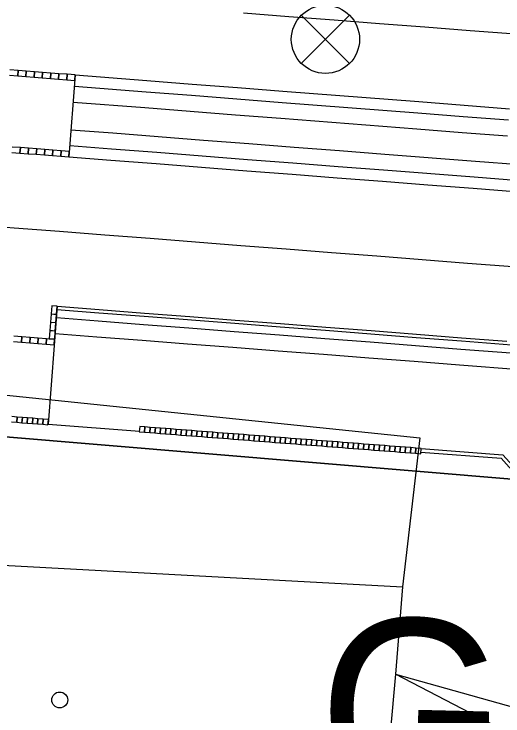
# Model space of a CAD drawing. Extents: x -670359 to -668019, y -978807 to -976674.
# Drawn here: x -669511.49 to -669500.74, y -977153.43 to -977137.97 of the extents above; entities that cross this region are included whole.
import ezdxf

# ---------------------------------------------------------------- set-up
doc = ezdxf.new("R2010")
doc.units = 0
for name, color, linetype in [('Hranice parcel', 7, 'Continuous'), ('SO 01-86-01', 7, 'Continuous'), ('SO 11-10-01', 7, 'Continuous'), ('SO 11-12-01', 7, 'Continuous'), ('SO 11-12-02', 7, 'Continuous'), ('Vnitřní kresba', 7, 'Continuous'), ('Značky budov', 7, 'Continuous'), ('Značky kultur', 7, 'Continuous'), ('ŽBP', 7, 'Continuous')]:
    doc.layers.add(name, color=color, linetype=linetype)

msp = doc.modelspace()

# ---------------------------------------------------------------- linework, layer by layer
at = {"layer": 'Hranice parcel'}
for points in [[(-669517.13, -977145.8), (-669502.57, -977147.31)], [(-669502.57, -977147.31), (-669502.95, -977150.59)], [(-669502.95, -977150.59), (-669503.1, -977152.51)], [(-669503.1, -977152.51), (-669504, -977162.42)]]:
    msp.add_lwpolyline(points, dxfattribs=at)
at = {"layer": 'SO 01-86-01'}
for p, q in [((-669505.175, -977138), (-669504.114, -977139.061)), ((-669504.114, -977138), (-669505.175, -977139.061)), ((-669504.645, -977139.281), (-669504.645, -977139.281)), ((-669445.341, -977152.857), (-669517.763, -977146.78)), ((-669445.341, -977152.857), (-669517.763, -977146.78)), ((-669443.485, -977152.976), (-669517.763, -977146.78))]:
    msp.add_line(p, q, dxfattribs=at)
msp.add_circle((-669504.645, -977138.531), 0.75, dxfattribs=at)
at = {"layer": 'SO 11-10-01'}
for p, q in [((-669506.449, -977137.947), (-669505.452, -977138.025)), ((-669505.452, -977138.025), (-669504.455, -977138.103)), ((-669504.455, -977138.103), (-669503.458, -977138.18)), ((-669503.458, -977138.18), (-669502.461, -977138.258)), ((-669502.461, -977138.258), (-669501.464, -977138.335)), ((-669501.464, -977138.335), (-669500.467, -977138.413)), ((-669512.487, -977142.603), (-669511.49, -977142.68)), ((-669511.49, -977142.68), (-669510.493, -977142.758)), ((-669510.493, -977142.758), (-669509.496, -977142.836)), ((-669509.496, -977142.836), (-669508.499, -977142.913)), ((-669508.499, -977142.913), (-669507.502, -977142.991)), ((-669507.502, -977142.991), (-669506.505, -977143.069)), ((-669506.505, -977143.069), (-669505.508, -977143.146)), ((-669505.508, -977143.146), (-669504.511, -977143.224)), ((-669504.511, -977143.224), (-669503.514, -977143.301)), ((-669503.514, -977143.301), (-669502.517, -977143.379)), ((-669502.517, -977143.379), (-669501.52, -977143.457)), ((-669501.52, -977143.457), (-669500.523, -977143.534))]:
    msp.add_line(p, q, dxfattribs=at)
at = {"layer": 'SO 11-12-01'}
for p, q in [((-669511.593, -977139.322), (-669511.414, -977139.336)), ((-669511.404, -977139.217), (-669511.584, -977139.203)), ((-669511.404, -977139.217), (-669511.414, -977139.336)), ((-669511.414, -977139.336), (-669511.404, -977139.217)), ((-669511.225, -977139.231), (-669511.404, -977139.217)), ((-669511.225, -977139.231), (-669511.234, -977139.35)), ((-669511.234, -977139.35), (-669511.225, -977139.231)), ((-669511.045, -977139.245), (-669511.225, -977139.231)), ((-669511.045, -977139.245), (-669511.055, -977139.364)), ((-669511.055, -977139.364), (-669511.045, -977139.245)), ((-669510.866, -977139.259), (-669511.045, -977139.245)), ((-669510.866, -977139.259), (-669510.875, -977139.378)), ((-669510.875, -977139.378), (-669510.866, -977139.259)), ((-669510.686, -977139.273), (-669510.866, -977139.259)), ((-669510.686, -977139.273), (-669510.696, -977139.392)), ((-669510.696, -977139.392), (-669510.686, -977139.273)), ((-669510.507, -977139.287), (-669510.686, -977139.273)), ((-669510.507, -977139.287), (-669510.516, -977139.406)), ((-669510.516, -977139.406), (-669510.507, -977139.287)), ((-669510.327, -977139.3), (-669510.507, -977139.287)), ((-669510.327, -977139.3), (-669510.337, -977139.42)), ((-669510.337, -977139.42), (-669510.327, -977139.3)), ((-669510.148, -977139.314), (-669510.327, -977139.3)), ((-669510.148, -977139.314), (-669510.288, -977141.119)), ((-669510.157, -977139.434), (-669510.148, -977139.314)), ((-669510.148, -977139.314), (-669508.571, -977139.437)), ((-669511.414, -977139.336), (-669511.234, -977139.35)), ((-669511.234, -977139.35), (-669511.055, -977139.364)), ((-669511.055, -977139.364), (-669510.875, -977139.378)), ((-669510.875, -977139.378), (-669510.696, -977139.392)), ((-669510.696, -977139.392), (-669510.516, -977139.406)), ((-669510.516, -977139.406), (-669510.337, -977139.42)), ((-669510.337, -977139.42), (-669510.157, -977139.434)), ((-669508.571, -977139.437), (-669507.574, -977139.515)), ((-669510.167, -977139.564), (-669508.591, -977139.686)), ((-669507.574, -977139.515), (-669506.577, -977139.592)), ((-669506.577, -977139.592), (-669505.58, -977139.67)), ((-669508.591, -977139.686), (-669507.594, -977139.764)), ((-669507.594, -977139.764), (-669506.597, -977139.842)), ((-669505.58, -977139.67), (-669502.589, -977139.903)), ((-669510.195, -977139.913), (-669508.618, -977140.035)), ((-669506.597, -977139.842), (-669505.6, -977139.919)), ((-669505.6, -977139.919), (-669502.609, -977140.152)), ((-669502.589, -977139.903), (-669501.592, -977139.98)), ((-669508.618, -977140.035), (-669507.621, -977140.113)), ((-669501.592, -977139.98), (-669500.595, -977140.058)), ((-669507.621, -977140.113), (-669506.624, -977140.191)), ((-669506.624, -977140.191), (-669505.627, -977140.268)), ((-669502.609, -977140.152), (-669501.612, -977140.23)), ((-669501.612, -977140.23), (-669500.615, -977140.307)), ((-669505.627, -977140.268), (-669502.636, -977140.501)), ((-669510.242, -977140.521), (-669509.321, -977140.592)), ((-669502.636, -977140.501), (-669501.639, -977140.579)), ((-669509.321, -977140.592), (-669508.324, -977140.67)), ((-669508.324, -977140.67), (-669507.327, -977140.748)), ((-669501.639, -977140.579), (-669500.642, -977140.656)), ((-669510.269, -977140.87), (-669509.348, -977140.941)), ((-669507.327, -977140.748), (-669506.33, -977140.825)), ((-669506.33, -977140.825), (-669505.333, -977140.903)), ((-669511.545, -977141.021), (-669511.365, -977141.035)), ((-669511.356, -977140.916), (-669511.535, -977140.902)), ((-669511.356, -977140.916), (-669511.365, -977141.035)), ((-669511.365, -977141.035), (-669511.356, -977140.916)), ((-669511.176, -977140.93), (-669511.356, -977140.916)), ((-669511.176, -977140.93), (-669511.186, -977141.049)), ((-669511.186, -977141.049), (-669511.176, -977140.93)), ((-669510.997, -977140.943), (-669511.176, -977140.93)), ((-669510.997, -977140.943), (-669511.006, -977141.063)), ((-669511.006, -977141.063), (-669510.997, -977140.943)), ((-669510.818, -977140.957), (-669510.997, -977140.943)), ((-669510.818, -977140.957), (-669510.827, -977141.077)), ((-669510.827, -977141.077), (-669510.818, -977140.957)), ((-669510.638, -977140.971), (-669510.818, -977140.957)), ((-669510.638, -977140.971), (-669510.647, -977141.091)), ((-669510.647, -977141.091), (-669510.638, -977140.971)), ((-669510.459, -977140.985), (-669510.638, -977140.971)), ((-669510.459, -977140.985), (-669510.468, -977141.105)), ((-669510.468, -977141.105), (-669510.459, -977140.985)), ((-669510.279, -977140.999), (-669510.459, -977140.985)), ((-669510.288, -977141.119), (-669510.279, -977140.999)), ((-669509.348, -977140.941), (-669508.351, -977141.019)), ((-669508.351, -977141.019), (-669507.354, -977141.097)), ((-669505.333, -977140.903), (-669504.336, -977140.981)), ((-669504.336, -977140.981), (-669503.339, -977141.058)), ((-669511.365, -977141.035), (-669511.186, -977141.049)), ((-669511.186, -977141.049), (-669511.006, -977141.063)), ((-669511.006, -977141.063), (-669510.827, -977141.077)), ((-669510.827, -977141.077), (-669510.647, -977141.091)), ((-669510.647, -977141.091), (-669510.468, -977141.105)), ((-669510.468, -977141.105), (-669510.288, -977141.119)), ((-669510.288, -977141.119), (-669509.368, -977141.191)), ((-669507.354, -977141.097), (-669506.357, -977141.174)), ((-669506.357, -977141.174), (-669505.36, -977141.252)), ((-669503.339, -977141.058), (-669501.345, -977141.213)), ((-669509.368, -977141.191), (-669508.371, -977141.268)), ((-669508.371, -977141.268), (-669507.374, -977141.346)), ((-669505.36, -977141.252), (-669504.363, -977141.329)), ((-669504.363, -977141.329), (-669503.366, -977141.407)), ((-669501.345, -977141.213), (-669500.348, -977141.291)), ((-669507.374, -977141.346), (-669506.377, -977141.424)), ((-669506.377, -977141.424), (-669505.38, -977141.501)), ((-669503.366, -977141.407), (-669501.372, -977141.562)), ((-669505.38, -977141.501), (-669504.383, -977141.579)), ((-669504.383, -977141.579), (-669503.386, -977141.656)), ((-669501.372, -977141.562), (-669500.375, -977141.64)), ((-669503.386, -977141.656), (-669502.389, -977141.734)), ((-669502.389, -977141.734), (-669501.392, -977141.812)), ((-669501.392, -977141.812), (-669500.395, -977141.889)), ((-669510.545, -977144.409), (-669510.747, -977147.008)), ((-669510.664, -977144.4), (-669510.678, -977144.579)), ((-669510.545, -977144.409), (-669510.664, -977144.4)), ((-669510.559, -977144.589), (-669510.545, -977144.409)), ((-669510.545, -977144.409), (-669509.624, -977144.481)), ((-669510.678, -977144.579), (-669510.559, -977144.589)), ((-669510.55, -977144.479), (-669509.629, -977144.551)), ((-669509.629, -977144.551), (-669508.632, -977144.628)), ((-669509.624, -977144.481), (-669508.627, -977144.558)), ((-669508.627, -977144.558), (-669507.63, -977144.636)), ((-669510.678, -977144.582), (-669510.692, -977144.761)), ((-669510.559, -977144.591), (-669510.678, -977144.582)), ((-669510.573, -977144.77), (-669510.559, -977144.591)), ((-669510.564, -977144.658), (-669509.643, -977144.73)), ((-669509.643, -977144.73), (-669508.646, -977144.808)), ((-669508.632, -977144.628), (-669506.638, -977144.783)), ((-669507.63, -977144.636), (-669506.633, -977144.714)), ((-669506.633, -977144.714), (-669505.636, -977144.791)), ((-669510.693, -977144.764), (-669510.707, -977144.943)), ((-669510.573, -977144.773), (-669510.693, -977144.764)), ((-669510.692, -977144.761), (-669510.573, -977144.77)), ((-669510.587, -977144.952), (-669510.573, -977144.773)), ((-669508.646, -977144.808), (-669507.649, -977144.885)), ((-669507.649, -977144.885), (-669506.652, -977144.963)), ((-669506.638, -977144.783), (-669505.641, -977144.861)), ((-669505.641, -977144.861), (-669504.644, -977144.939)), ((-669505.636, -977144.791), (-669504.639, -977144.869)), ((-669504.639, -977144.869), (-669503.642, -977144.946)), ((-669510.707, -977144.946), (-669510.721, -977145.125)), ((-669510.707, -977144.943), (-669510.587, -977144.952)), ((-669510.587, -977144.955), (-669510.707, -977144.946)), ((-669510.601, -977145.134), (-669510.587, -977144.955)), ((-669510.591, -977145.007), (-669509.67, -977145.079)), ((-669506.652, -977144.963), (-669505.655, -977145.04)), ((-669505.655, -977145.04), (-669504.658, -977145.118)), ((-669504.644, -977144.939), (-669503.647, -977145.016)), ((-669503.647, -977145.016), (-669502.65, -977145.094)), ((-669503.642, -977144.946), (-669502.645, -977145.024)), ((-669502.645, -977145.024), (-669501.648, -977145.102)), ((-669511.509, -977145.187), (-669511.329, -977145.201)), ((-669511.32, -977145.081), (-669511.499, -977145.067)), ((-669511.32, -977145.081), (-669511.329, -977145.201)), ((-669511.329, -977145.201), (-669511.32, -977145.081)), ((-669511.14, -977145.095), (-669511.32, -977145.081)), ((-669511.14, -977145.095), (-669511.15, -977145.215)), ((-669511.15, -977145.215), (-669511.14, -977145.095)), ((-669510.961, -977145.109), (-669511.14, -977145.095)), ((-669510.961, -977145.109), (-669510.97, -977145.228)), ((-669510.97, -977145.228), (-669510.961, -977145.109)), ((-669510.781, -977145.123), (-669510.961, -977145.109)), ((-669510.781, -977145.123), (-669510.791, -977145.242)), ((-669510.791, -977145.242), (-669510.781, -977145.123)), ((-669510.602, -977145.137), (-669510.781, -977145.123)), ((-669510.721, -977145.125), (-669510.601, -977145.134)), ((-669510.611, -977145.256), (-669510.602, -977145.137)), ((-669509.67, -977145.079), (-669508.673, -977145.157)), ((-669508.673, -977145.157), (-669507.676, -977145.234)), ((-669504.658, -977145.118), (-669503.661, -977145.196)), ((-669503.661, -977145.196), (-669502.664, -977145.273)), ((-669502.65, -977145.094), (-669501.653, -977145.171)), ((-669501.653, -977145.171), (-669498.662, -977145.404)), ((-669501.648, -977145.102), (-669500.651, -977145.179)), ((-669511.329, -977145.201), (-669511.15, -977145.215)), ((-669511.15, -977145.215), (-669510.97, -977145.228)), ((-669510.97, -977145.228), (-669510.791, -977145.242)), ((-669510.791, -977145.242), (-669510.611, -977145.256)), ((-669507.676, -977145.234), (-669506.679, -977145.312)), ((-669506.679, -977145.312), (-669505.682, -977145.389)), ((-669502.664, -977145.273), (-669501.667, -977145.351)), ((-669501.667, -977145.351), (-669498.676, -977145.584)), ((-669505.682, -977145.389), (-669504.685, -977145.467)), ((-669504.685, -977145.467), (-669503.688, -977145.545)), ((-669503.688, -977145.545), (-669502.691, -977145.622)), ((-669502.691, -977145.622), (-669501.694, -977145.7)), ((-669501.694, -977145.7), (-669498.704, -977145.933)), ((-669511.427, -977146.849), (-669511.541, -977146.84)), ((-669511.436, -977146.964), (-669511.427, -977146.849)), ((-669511.427, -977146.849), (-669511.436, -977146.964)), ((-669511.312, -977146.858), (-669511.427, -977146.849)), ((-669511.321, -977146.973), (-669511.312, -977146.858)), ((-669511.312, -977146.858), (-669511.321, -977146.973)), ((-669511.197, -977146.867), (-669511.312, -977146.858)), ((-669511.206, -977146.982), (-669511.197, -977146.867)), ((-669511.197, -977146.867), (-669511.206, -977146.982)), ((-669511.083, -977146.876), (-669511.197, -977146.867)), ((-669511.092, -977146.99), (-669511.083, -977146.876)), ((-669511.083, -977146.876), (-669511.092, -977146.99)), ((-669510.968, -977146.885), (-669511.083, -977146.876)), ((-669510.977, -977146.999), (-669510.968, -977146.885)), ((-669510.968, -977146.885), (-669510.977, -977146.999)), ((-669510.853, -977146.894), (-669510.968, -977146.885)), ((-669510.862, -977147.008), (-669510.853, -977146.894)), ((-669510.853, -977146.894), (-669510.862, -977147.008)), ((-669510.739, -977146.903), (-669510.853, -977146.894)), ((-669511.55, -977146.955), (-669511.436, -977146.964)), ((-669511.436, -977146.964), (-669511.321, -977146.973)), ((-669511.321, -977146.973), (-669511.206, -977146.982)), ((-669511.206, -977146.982), (-669511.092, -977146.99)), ((-669511.092, -977146.99), (-669510.977, -977146.999)), ((-669510.977, -977146.999), (-669510.862, -977147.008)), ((-669510.862, -977147.008), (-669510.748, -977147.017)), ((-669510.748, -977147.017), (-669510.739, -977146.903)), ((-669510.747, -977147.008), (-669508.738, -977147.161)), ((-669508.73, -977147.059), (-669508.739, -977147.174)), ((-669508.739, -977147.174), (-669508.624, -977147.183)), ((-669508.615, -977147.068), (-669508.73, -977147.059)), ((-669508.624, -977147.183), (-669508.615, -977147.068)), ((-669508.615, -977147.068), (-669508.624, -977147.183)), ((-669508.624, -977147.183), (-669508.51, -977147.191)), ((-669508.501, -977147.077), (-669508.615, -977147.068)), ((-669508.51, -977147.191), (-669508.501, -977147.077)), ((-669508.501, -977147.077), (-669508.51, -977147.191)), ((-669508.51, -977147.191), (-669508.395, -977147.2)), ((-669508.386, -977147.086), (-669508.501, -977147.077)), ((-669508.395, -977147.2), (-669508.386, -977147.086)), ((-669508.386, -977147.086), (-669508.395, -977147.2)), ((-669508.395, -977147.2), (-669508.28, -977147.209)), ((-669508.271, -977147.095), (-669508.386, -977147.086)), ((-669508.28, -977147.209), (-669508.271, -977147.095)), ((-669508.271, -977147.095), (-669508.28, -977147.209)), ((-669508.28, -977147.209), (-669508.166, -977147.218)), ((-669508.157, -977147.104), (-669508.271, -977147.095)), ((-669508.166, -977147.218), (-669508.157, -977147.104)), ((-669508.157, -977147.104), (-669508.166, -977147.218)), ((-669508.042, -977147.112), (-669508.157, -977147.104)), ((-669508.051, -977147.227), (-669508.042, -977147.112)), ((-669508.042, -977147.112), (-669508.051, -977147.227)), ((-669507.927, -977147.121), (-669508.042, -977147.112)), ((-669507.936, -977147.236), (-669507.927, -977147.121)), ((-669507.927, -977147.121), (-669507.936, -977147.236)), ((-669507.813, -977147.13), (-669507.927, -977147.121)), ((-669507.822, -977147.245), (-669507.813, -977147.13)), ((-669507.813, -977147.13), (-669507.822, -977147.245)), ((-669507.698, -977147.139), (-669507.813, -977147.13)), ((-669507.707, -977147.254), (-669507.698, -977147.139)), ((-669507.698, -977147.139), (-669507.707, -977147.254)), ((-669507.584, -977147.148), (-669507.698, -977147.139)), ((-669507.592, -977147.263), (-669507.584, -977147.148)), ((-669507.584, -977147.148), (-669507.592, -977147.263)), ((-669507.469, -977147.157), (-669507.584, -977147.148)), ((-669507.478, -977147.272), (-669507.469, -977147.157)), ((-669507.469, -977147.157), (-669507.478, -977147.272)), ((-669507.354, -977147.166), (-669507.469, -977147.157)), ((-669507.363, -977147.281), (-669507.354, -977147.166)), ((-669507.354, -977147.166), (-669507.363, -977147.281)), ((-669507.24, -977147.175), (-669507.354, -977147.166)), ((-669507.248, -977147.29), (-669507.24, -977147.175)), ((-669507.24, -977147.175), (-669507.248, -977147.29)), ((-669507.125, -977147.184), (-669507.24, -977147.175)), ((-669507.134, -977147.299), (-669507.125, -977147.184)), ((-669507.125, -977147.184), (-669507.134, -977147.299)), ((-669507.01, -977147.193), (-669507.125, -977147.184)), ((-669507.019, -977147.307), (-669507.01, -977147.193)), ((-669507.01, -977147.193), (-669507.019, -977147.307)), ((-669506.896, -977147.202), (-669507.01, -977147.193)), ((-669506.905, -977147.316), (-669506.896, -977147.202)), ((-669506.896, -977147.202), (-669506.905, -977147.316)), ((-669506.781, -977147.211), (-669506.896, -977147.202)), ((-669508.166, -977147.218), (-669508.051, -977147.227)), ((-669508.051, -977147.227), (-669507.936, -977147.236)), ((-669507.936, -977147.236), (-669507.822, -977147.245)), ((-669507.822, -977147.245), (-669507.707, -977147.254)), ((-669507.707, -977147.254), (-669507.592, -977147.263)), ((-669507.592, -977147.263), (-669507.478, -977147.272)), ((-669507.478, -977147.272), (-669507.363, -977147.281)), ((-669507.363, -977147.281), (-669507.248, -977147.29)), ((-669507.248, -977147.29), (-669507.134, -977147.299)), ((-669507.134, -977147.299), (-669507.019, -977147.307)), ((-669507.019, -977147.307), (-669506.905, -977147.316)), ((-669506.905, -977147.316), (-669506.79, -977147.325)), ((-669506.79, -977147.325), (-669506.781, -977147.211)), ((-669506.781, -977147.211), (-669506.79, -977147.325)), ((-669506.79, -977147.325), (-669506.675, -977147.334)), ((-669506.666, -977147.22), (-669506.781, -977147.211)), ((-669506.675, -977147.334), (-669506.666, -977147.22)), ((-669506.666, -977147.22), (-669506.675, -977147.334)), ((-669506.675, -977147.334), (-669506.561, -977147.343)), ((-669506.552, -977147.228), (-669506.666, -977147.22)), ((-669506.561, -977147.343), (-669506.552, -977147.228)), ((-669506.552, -977147.228), (-669506.561, -977147.343)), ((-669506.561, -977147.343), (-669506.446, -977147.352)), ((-669506.437, -977147.237), (-669506.552, -977147.228)), ((-669506.446, -977147.352), (-669506.437, -977147.237)), ((-669506.437, -977147.237), (-669506.446, -977147.352)), ((-669506.446, -977147.352), (-669506.331, -977147.361)), ((-669506.322, -977147.246), (-669506.437, -977147.237)), ((-669506.331, -977147.361), (-669506.322, -977147.246)), ((-669506.322, -977147.246), (-669506.331, -977147.361)), ((-669506.331, -977147.361), (-669506.217, -977147.37)), ((-669506.208, -977147.255), (-669506.322, -977147.246)), ((-669506.217, -977147.37), (-669506.208, -977147.255)), ((-669506.208, -977147.255), (-669506.217, -977147.37)), ((-669506.093, -977147.264), (-669506.208, -977147.255)), ((-669506.102, -977147.379), (-669506.093, -977147.264)), ((-669506.093, -977147.264), (-669506.102, -977147.379)), ((-669505.978, -977147.273), (-669506.093, -977147.264)), ((-669505.987, -977147.388), (-669505.978, -977147.273)), ((-669505.978, -977147.273), (-669505.987, -977147.388)), ((-669505.864, -977147.282), (-669505.978, -977147.273)), ((-669505.873, -977147.397), (-669505.864, -977147.282)), ((-669505.864, -977147.282), (-669505.873, -977147.397)), ((-669505.749, -977147.291), (-669505.864, -977147.282)), ((-669505.758, -977147.406), (-669505.749, -977147.291)), ((-669505.749, -977147.291), (-669505.758, -977147.406)), ((-669505.634, -977147.3), (-669505.749, -977147.291)), ((-669505.643, -977147.415), (-669505.634, -977147.3)), ((-669505.634, -977147.3), (-669505.643, -977147.415)), ((-669505.52, -977147.309), (-669505.634, -977147.3)), ((-669505.529, -977147.423), (-669505.52, -977147.309)), ((-669505.52, -977147.309), (-669505.529, -977147.423)), ((-669505.405, -977147.318), (-669505.52, -977147.309)), ((-669505.414, -977147.432), (-669505.405, -977147.318)), ((-669505.405, -977147.318), (-669505.414, -977147.432)), ((-669505.29, -977147.327), (-669505.405, -977147.318)), ((-669505.299, -977147.441), (-669505.29, -977147.327)), ((-669505.29, -977147.327), (-669505.299, -977147.441)), ((-669505.176, -977147.336), (-669505.29, -977147.327)), ((-669505.185, -977147.45), (-669505.176, -977147.336)), ((-669505.176, -977147.336), (-669505.185, -977147.45)), ((-669505.061, -977147.345), (-669505.176, -977147.336)), ((-669505.07, -977147.459), (-669505.061, -977147.345)), ((-669505.061, -977147.345), (-669505.07, -977147.459)), ((-669504.946, -977147.353), (-669505.061, -977147.345)), ((-669504.955, -977147.468), (-669504.946, -977147.353)), ((-669504.946, -977147.353), (-669504.955, -977147.468)), ((-669504.832, -977147.362), (-669504.946, -977147.353)), ((-669504.841, -977147.477), (-669504.832, -977147.362)), ((-669504.832, -977147.362), (-669504.841, -977147.477)), ((-669504.717, -977147.371), (-669504.832, -977147.362)), ((-669506.217, -977147.37), (-669506.102, -977147.379)), ((-669506.102, -977147.379), (-669505.987, -977147.388)), ((-669505.987, -977147.388), (-669505.873, -977147.397)), ((-669505.873, -977147.397), (-669505.758, -977147.406)), ((-669505.758, -977147.406), (-669505.643, -977147.415)), ((-669505.643, -977147.415), (-669505.529, -977147.423)), ((-669505.529, -977147.423), (-669505.414, -977147.432)), ((-669505.414, -977147.432), (-669505.299, -977147.441)), ((-669505.299, -977147.441), (-669505.185, -977147.45)), ((-669505.185, -977147.45), (-669505.07, -977147.459)), ((-669505.07, -977147.459), (-669504.955, -977147.468)), ((-669504.955, -977147.468), (-669504.841, -977147.477)), ((-669504.841, -977147.477), (-669504.726, -977147.486)), ((-669504.726, -977147.486), (-669504.717, -977147.371)), ((-669504.717, -977147.371), (-669504.726, -977147.486)), ((-669504.726, -977147.486), (-669504.611, -977147.495)), ((-669504.603, -977147.38), (-669504.717, -977147.371)), ((-669504.611, -977147.495), (-669504.603, -977147.38)), ((-669504.603, -977147.38), (-669504.611, -977147.495)), ((-669504.611, -977147.495), (-669504.497, -977147.504)), ((-669504.488, -977147.389), (-669504.603, -977147.38)), ((-669504.497, -977147.504), (-669504.488, -977147.389)), ((-669504.488, -977147.389), (-669504.497, -977147.504)), ((-669504.497, -977147.504), (-669504.382, -977147.513)), ((-669504.373, -977147.398), (-669504.488, -977147.389)), ((-669504.382, -977147.513), (-669504.373, -977147.398)), ((-669504.373, -977147.398), (-669504.382, -977147.513)), ((-669504.382, -977147.513), (-669504.267, -977147.522)), ((-669504.259, -977147.407), (-669504.373, -977147.398)), ((-669504.267, -977147.522), (-669504.259, -977147.407)), ((-669504.259, -977147.407), (-669504.267, -977147.522)), ((-669504.144, -977147.416), (-669504.259, -977147.407)), ((-669504.153, -977147.531), (-669504.144, -977147.416)), ((-669504.144, -977147.416), (-669504.153, -977147.531)), ((-669504.029, -977147.425), (-669504.144, -977147.416)), ((-669504.038, -977147.539), (-669504.029, -977147.425)), ((-669504.029, -977147.425), (-669504.038, -977147.539)), ((-669503.915, -977147.434), (-669504.029, -977147.425)), ((-669503.924, -977147.548), (-669503.915, -977147.434)), ((-669503.915, -977147.434), (-669503.924, -977147.548)), ((-669503.8, -977147.443), (-669503.915, -977147.434)), ((-669503.809, -977147.557), (-669503.8, -977147.443)), ((-669503.8, -977147.443), (-669503.809, -977147.557)), ((-669503.685, -977147.452), (-669503.8, -977147.443)), ((-669503.694, -977147.566), (-669503.685, -977147.452)), ((-669503.685, -977147.452), (-669503.694, -977147.566)), ((-669503.571, -977147.461), (-669503.685, -977147.452)), ((-669503.58, -977147.575), (-669503.571, -977147.461)), ((-669503.571, -977147.461), (-669503.58, -977147.575)), ((-669503.456, -977147.469), (-669503.571, -977147.461)), ((-669503.465, -977147.584), (-669503.456, -977147.469)), ((-669503.456, -977147.469), (-669503.465, -977147.584)), ((-669503.341, -977147.478), (-669503.456, -977147.469)), ((-669503.35, -977147.593), (-669503.341, -977147.478)), ((-669503.341, -977147.478), (-669503.35, -977147.593)), ((-669503.227, -977147.487), (-669503.341, -977147.478)), ((-669503.236, -977147.602), (-669503.227, -977147.487)), ((-669503.227, -977147.487), (-669503.236, -977147.602)), ((-669503.112, -977147.496), (-669503.227, -977147.487)), ((-669503.121, -977147.611), (-669503.112, -977147.496)), ((-669503.112, -977147.496), (-669503.121, -977147.611)), ((-669502.997, -977147.505), (-669503.112, -977147.496)), ((-669503.006, -977147.62), (-669502.997, -977147.505)), ((-669502.997, -977147.505), (-669503.006, -977147.62)), ((-669502.883, -977147.514), (-669502.997, -977147.505)), ((-669502.883, -977147.514), (-669502.892, -977147.629)), ((-669502.892, -977147.629), (-669502.883, -977147.514)), ((-669502.768, -977147.523), (-669502.883, -977147.514)), ((-669504.267, -977147.522), (-669504.153, -977147.531)), ((-669504.153, -977147.531), (-669504.038, -977147.539)), ((-669504.038, -977147.539), (-669503.924, -977147.548)), ((-669503.924, -977147.548), (-669503.809, -977147.557)), ((-669503.809, -977147.557), (-669503.694, -977147.566)), ((-669503.694, -977147.566), (-669503.58, -977147.575)), ((-669503.58, -977147.575), (-669503.465, -977147.584)), ((-669503.465, -977147.584), (-669503.35, -977147.593)), ((-669503.35, -977147.593), (-669503.236, -977147.602)), ((-669503.236, -977147.602), (-669503.121, -977147.611)), ((-669503.121, -977147.611), (-669503.006, -977147.62)), ((-669503.006, -977147.62), (-669502.892, -977147.629)), ((-669502.892, -977147.629), (-669502.777, -977147.638)), ((-669502.768, -977147.523), (-669502.777, -977147.638)), ((-669502.777, -977147.638), (-669502.768, -977147.523)), ((-669502.777, -977147.638), (-669502.662, -977147.647)), ((-669502.653, -977147.532), (-669502.768, -977147.523)), ((-669502.653, -977147.532), (-669502.662, -977147.647)), ((-669502.662, -977147.647), (-669502.653, -977147.532)), ((-669502.662, -977147.647), (-669502.548, -977147.656)), ((-669502.539, -977147.541), (-669502.653, -977147.532)), ((-669502.548, -977147.656), (-669502.539, -977147.541)), ((-669502.545, -977147.62), (-669500.778, -977147.757)), ((-669502.539, -977147.54), (-669500.74, -977147.68))]:
    msp.add_line(p, q, dxfattribs=at)
at = {"layer": 'SO 11-12-02'}
for p, q in [((-669497.059, -977151.95), (-669500.778, -977147.757)), ((-669497.053, -977151.836), (-669500.74, -977147.68))]:
    msp.add_line(p, q, dxfattribs=at)
at = {"layer": 'Vnitřní kresba'}
for points in [[(-669517.43, -977149.8), (-669502.95, -977150.59)], [(-669489.14, -977159.78), (-669503.1, -977152.51)], [(-669503.1, -977152.51), (-669488.6, -977156.58)]]:
    msp.add_lwpolyline(points, dxfattribs=at)
at = {"layer": 'Značky budov'}
msp.add_circle((-669510.49, -977153.08), 0.175, dxfattribs=at)
at = {"layer": 'Značky kultur'}
msp.add_circle((-669510.49, -977153.08), 0.175, dxfattribs=at)

# ---------------------------------------------------------------- texts
at = {"layer": 'ŽBP'}
msp.add_text('GB 701', height=3.9996, rotation=358.6082, dxfattribs=at).set_placement((-669504.851, -977155.244))

doc.saveas('drawing.dxf')
